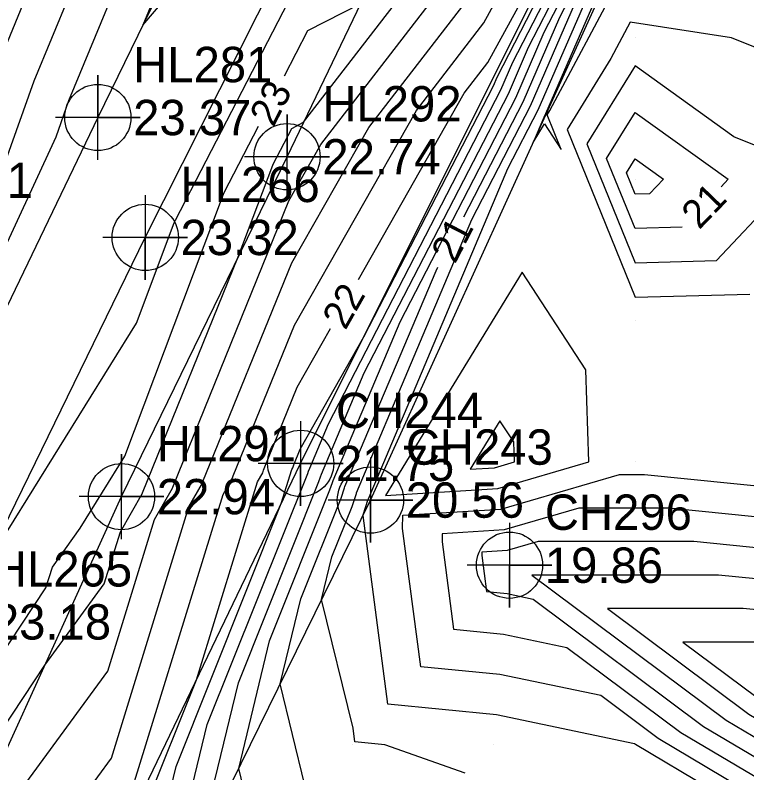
# Model space of a CAD drawing. Extents: x 2531902 to 2533249, y 715219 to 716099.
# Drawn here: x 2532916.1 to 2532967.9, y 715718 to 715771.6 of the extents above; entities that cross this region are included whole.
import ezdxf

# ---------------------------------------------------------------- set-up
doc = ezdxf.new("R2010")
doc.units = 0
for name, color, linetype in [('DTM Contours Major', 7, 'Continuous'), ('DTM Contours Major Text', 7, 'Continuous'), ('DTM Contours Minor', 7, 'Continuous'), ('Exist DTM Breakline', 7, 'Continuous'), ('Exist DTM Breakline Cogo Elevation', 7, 'Continuous'), ('Exist DTM Breakline Cogo Number', 7, 'Continuous'), ('Exist DTM Breakline Cogo Point CELL', 7, 'Continuous'), ('Exist DTM Crownline', 7, 'Continuous'), ('Exist DTM Crownline Cogo Elevation', 7, 'Continuous'), ('Exist DTM Crownline Cogo Number', 7, 'Continuous'), ('Exist DTM Crownline Cogo Point CELL', 7, 'Continuous'), ('Exist DTM QL2 LIDAR Elevation Point', 7, 'Continuous'), ('Exist DTM Regular Point CELL', 7, 'Continuous'), ('Exist DTM Regular Point Cogo Elevation', 7, 'Continuous'), ('Exist DTM Regular Point Cogo Number', 7, 'Continuous'), ('Exist Roads Soil', 7, 'Continuous'), ('Exist Roads Soil Cogo Elevation', 7, 'Continuous'), ('Exist Roads Soil Cogo Number', 7, 'Continuous'), ('Exist Roads Soil Cogo Point CELL', 7, 'Continuous')]:
    doc.layers.add(name, color=color, linetype=linetype)

msp = doc.modelspace()

# ---------------------------------------------------------------- linework, layer by layer
at = {"layer": 'DTM Contours Major'}
for points in [[(2532935.185, 715767.309), (2532936.846, 715770.53), (2532940.585, 715772.44), (2532948.143, 715782.24), (2532949.453, 715784.64), (2532954.859, 715793.213), (2532961.679, 715811.367), (2532962.756, 715812.763), (2532974.003, 715827.414), (2532982.304, 715840.432), (2532983.884, 715842.624), (2532986.227, 715846.362), (2532988.704, 715850.418)], [(2532940.427, 715752.913), (2532947.909, 715766.076), (2532949.587, 715768.252), (2532954.651, 715777.527), (2532956.624, 715780.657), (2532968.862, 715803.641), (2532970.137, 715805.875), (2532974.043, 715813.166), (2532980.171, 715824.204), (2532988.171, 715839.431), (2532988.73, 715840.42)], [(2532947.883, 715757.336), (2532952.088, 715765.474), (2532954.69, 715771.469), (2532956.99, 715775.945), (2532968.355, 715796.209), (2532971.516, 715802.146), (2532976.228, 715810.406), (2532976.683, 715811.256), (2532981.302, 715819.574), (2532979.344, 715814.39), (2532979.091, 715812.432), (2532984.65, 715813.744), (2532990.818, 715811.156), (2532984.286, 715810.253), (2532982.785, 715810.371), (2532981.484, 715810.238)], [(2532926.402, 715790.98), (2532921.205, 715776.01), (2532917.456, 715766.943), (2532915.445, 715761.302), (2532907.4, 715743.928), (2532903.178, 715734.67), (2532899.089, 715725.845), (2532896.932, 715721.119), (2532887.609, 715704.047), (2532886.836, 715702.631), (2532884.884, 715700.293)], [(2532957.99, 715761.471), (2532960, 715764.725), (2532966.599, 715760), (2532966.094, 715759.466)], [(2532898.849, 715671.674), (2532899.305, 715677.659), (2532903.178, 715693.143), (2532903.312, 715695.057), (2532903.304, 715695.216), (2532902.827, 715701.162), (2532909.788, 715718.238), (2532918.296, 715731.087), (2532918.765, 715732.547), (2532920.73, 715735.312), (2532923.903, 715740.414), (2532930.869, 715758.95), (2532930.93, 715759.061), (2532933.351, 715763.754)], [(2532963.327, 715756.604), (2532960, 715756.515), (2532957.99, 715761.471)], [(2532970.856, 715697.717), (2532971.795, 715698.205), (2532974.612, 715700), (2532975.748, 715704.252), (2532975.312, 715710), (2532970.212, 715711.204), (2532966.729, 715713.271), (2532963.286, 715710), (2532960, 715707.45), (2532953.513, 715706.487), (2532950, 715707.407), (2532940.393, 715710), (2532940.236, 715710.236), (2532940, 715710.321), (2532936.643, 715717.131), (2532934.885, 715724.299), (2532936.345, 715730.32), (2532939.193, 715737.437), (2532939.431, 715738.162), (2532939.468, 715738.252), (2532945.915, 715753.529), (2532946.046, 715753.783)], [(2532899.316, 715657.77), (2532900.23, 715659.585), (2532902.726, 715664.605), (2532910.99, 715686.54), (2532911.245, 715687.125), (2532912.989, 715689.737), (2532924.401, 715711.724), (2532925.313, 715715.483), (2532928.958, 715724.59), (2532933.286, 715738.587), (2532933.647, 715739.225), (2532933.706, 715739.409), (2532936.096, 715745.292), (2532938.451, 715749.435)], [(2532999.096, 715701.121), (2532997.844, 715709.449), (2532997.153, 715715.013), (2532984.824, 715722.135), (2532977.218, 715727.565), (2532970.886, 715733.691), (2532964.164, 715734.366), (2532953.147, 715734.365), (2532950.96, 715733.729), (2532949.152, 715733.616), (2532949.147, 715733.375), (2532949.48, 715730.826), (2532950.941, 715730.683), (2532952.799, 715730.294), (2532964.844, 715721.295), (2532971.314, 715717.455), (2532974.214, 715716.771)]]:
    msp.add_lwpolyline(points, dxfattribs=at)
at = {"layer": 'DTM Contours Minor'}
for points in [[(2532978.605, 715897.015), (2532971.537, 715883.729), (2532964.38, 715870.653), (2532963.039, 715868.118), (2532962.027, 715866.268), (2532956.096, 715855.787), (2532947.491, 715839.998), (2532946.008, 715837.367), (2532942.983, 715831.81), (2532929.455, 715806.649), (2532928.803, 715805.39), (2532926.843, 715801.791), (2532925.943, 715798.415), (2532924.885, 715795.792), (2532917.242, 715773.777), (2532914.997, 715768.345), (2532911.892, 715759.638), (2532906.456, 715747.898), (2532899.692, 715733.067), (2532896.805, 715726.836), (2532893.28, 715719.109), (2532886.559, 715706.802)], [(2532979.486, 715896.632), (2532969.071, 715877.054), (2532965.34, 715870.238), (2532963.42, 715866.609), (2532962.925, 715865.706), (2532960.028, 715860.585), (2532948.473, 715839.387), (2532948.022, 715838.585), (2532944.021, 715831.235), (2532940.505, 715824.696), (2532936.189, 715810.144), (2532935.675, 715806.573), (2532934.806, 715803.315), (2532928.105, 715786.707), (2532925.167, 715778.244), (2532919.916, 715765.541), (2532918.998, 715762.966), (2532908.344, 715739.958), (2532906.663, 715736.273), (2532901.372, 715724.854), (2532900.585, 715723.128), (2532888.659, 715701.292)], [(2532923.186, 715712.886), (2532930.858, 715737.702), (2532931.519, 715738.867), (2532931.565, 715739.012), (2532935.901, 715749.684), (2532944.529, 715764.866), (2532949.298, 715771.05), (2532953.612, 715778.95), (2532962.696, 715793.355), (2532968.331, 715803.94), (2532968.918, 715804.969), (2532973.515, 715813.549), (2532977.321, 715820.404), (2532987.549, 715839.87), (2532988.835, 715842.147), (2532990.374, 715845.067), (2532998.16, 715859.118), (2533004.671, 715871.406), (2533006.64, 715874.927), (2533008.039, 715877.566), (2533018.511, 715895.173)], [(2532916.168, 715709.807), (2532922.937, 715719.046), (2532928.431, 715736.817), (2532929.391, 715738.509), (2532929.424, 715738.615), (2532935.705, 715754.076), (2532941.15, 715763.655), (2532949.009, 715773.848), (2532952.572, 715780.372), (2532967.273, 715803.685), (2532967.59, 715804.529), (2532968.767, 715806.054), (2532972.987, 715813.931), (2532974.472, 715816.605), (2532986.926, 715840.31), (2532987.791, 715841.84), (2532989.699, 715845.462), (2532995.142, 715855.284), (2533003.918, 715871.848), (2533005.351, 715874.411), (2533007.293, 715878.074), (2533014.98, 715890.997)], [(2532910.432, 715708.479), (2532922.688, 715725.206), (2532926.003, 715735.932), (2532927.262, 715738.151), (2532927.284, 715738.218), (2532935.51, 715758.468), (2532937.77, 715762.445), (2532948.721, 715776.645), (2532951.532, 715781.795), (2532963.135, 715800.194), (2532965.619, 715806.809), (2532971.138, 715813.959), (2532972.856, 715816.197), (2532975.967, 715821.075), (2532986.303, 715840.749), (2532986.747, 715841.534), (2532989.025, 715845.857), (2532992.123, 715851.449), (2533003.166, 715872.291), (2533004.063, 715873.895), (2533006.548, 715878.581), (2533011.449, 715886.821)], [(2532913.805, 715732.275), (2532924.716, 715749.822), (2532927.378, 715756.907), (2532927.487, 715757.103), (2532937.989, 715777.463), (2532944.628, 715780.854), (2532947.854, 715785.038), (2532948.414, 715786.062), (2532950.722, 715789.722), (2532955.375, 715802.111), (2532959.105, 715812.252), (2532960.387, 715814.323), (2532965.555, 715821.271), (2532974.576, 715833.023), (2532978.776, 715839.609), (2532982.024, 715844.114), (2532983.417, 715846.335), (2532990.678, 715858.227), (2532998.691, 715872.853), (2532999.363, 715873.971), (2533001.557, 715877.98), (2533006.576, 715886.786)], [(2532909.836, 715712.944), (2532918.233, 715725.627), (2532922.438, 715731.367), (2532923.576, 715735.047), (2532925.134, 715737.794), (2532925.143, 715737.821), (2532931.922, 715754.508), (2532934.359, 715760.993), (2532934.373, 715761.018), (2532935.703, 715763.597), (2532936.543, 715764.026), (2532948.432, 715779.443), (2532950.493, 715783.217), (2532958.997, 715796.704), (2532963.649, 715809.088), (2532966.947, 715813.361), (2532973.429, 715821.806), (2532985.17, 715840.216)], [(2532925.658, 715710.774), (2532927.519, 715718.451), (2532934.964, 715737.049), (2532935.713, 715739.472), (2532935.776, 715739.583), (2532935.847, 715739.806), (2532936.291, 715740.9), (2532940.806, 715748.843), (2532949.984, 715766.604), (2532950.251, 715767.219), (2532955.253, 715776.951), (2532956.992, 715780.051), (2532969.393, 715803.342), (2532971.355, 715806.781), (2532974.571, 715812.784), (2532983.021, 715828.003), (2532988.794, 715838.992)], [(2532948.88, 715837.837), (2532945.112, 715828.649), (2532940.47, 715812.999), (2532939.652, 715807.318), (2532939.238, 715805.765), (2532929.715, 715782.164), (2532929.13, 715780.478), (2532925.165, 715770.887), (2532934.474, 715781.848), (2532935.093, 715782.92), (2532940.599, 715789.593), (2532943.059, 715790.969), (2532949.064, 715793.065), (2532955.964, 715811.824), (2532959.734, 715817.916), (2532974.936, 715838.353)], [(2532929.014, 715712.352), (2532931.932, 715724.385), (2532937.625, 715738.608), (2532937.738, 715738.951), (2532937.807, 715739.124), (2532940.835, 715746.3), (2532951.036, 715766.039), (2532952.47, 715769.344), (2532956.122, 715776.448), (2532962.674, 715788.13), (2532970.455, 715802.744), (2532973.791, 715808.593), (2532975.627, 715812.02), (2532988.72, 715835.602)], [(2532926.914, 715709.823), (2532929.726, 715721.418), (2532936.841, 715739.194), (2532936.891, 715739.346), (2532936.977, 715739.56), (2532938.296, 715742.685), (2532950.51, 715766.322), (2532951.361, 715768.281), (2532955.688, 715776.7), (2532959.833, 715784.091), (2532969.924, 715803.043), (2532972.573, 715807.687), (2532975.099, 715812.402), (2532985.871, 715831.803)], [(2532933.005, 715714.022), (2532931.949, 715718.326), (2532934.139, 715727.353), (2532938.409, 715738.022), (2532938.585, 715738.557), (2532938.637, 715738.688), (2532943.375, 715749.915), (2532951.562, 715765.757), (2532953.58, 715770.407), (2532956.556, 715776.197), (2532965.514, 715792.17), (2532970.985, 715802.445)], [(2532947.976, 715717.976), (2532942.283, 715720), (2532940.18, 715720.205), (2532940.055, 715721.165), (2532937.82, 715730.273), (2532938.551, 715733.287), (2532939.978, 715736.851), (2532940.278, 715737.768), (2532940.298, 715737.816), (2532948.455, 715757.144), (2532952.614, 715765.192), (2532955.799, 715772.532), (2532957.424, 715775.694), (2532971.196, 715800.249)], [(2532970.653, 715713.705), (2532960.031, 715720.008), (2532959.955, 715720.065), (2532950.186, 715722.11), (2532942.505, 715722.86), (2532940.762, 715736.22), (2532940.756, 715736.246), (2532940.758, 715736.255), (2532940.762, 715736.265), (2532941.125, 715737.373), (2532941.128, 715737.381), (2532950.995, 715760.759), (2532953.14, 715764.91), (2532956.909, 715773.595), (2532957.859, 715775.442), (2532967.974, 715793.478), (2532962.455, 715780.243), (2532964.478, 715777.648), (2532970, 715771.244)], [(2532962.299, 715773.399), (2532960.204, 715775.828), (2532959.62, 715776.577), (2532961.214, 715780.399), (2532958.293, 715775.191), (2532958.019, 715774.657), (2532953.666, 715764.627), (2532953.535, 715764.373), (2532952.789, 715762.606), (2532953.597, 715763.925), (2532954.78, 715762.105), (2532953.791, 715764.542), (2532953.981, 715764.849), (2532958.814, 715773.943), (2532962.299, 715773.399)], [(2532970, 715768.728), (2532966.835, 715770), (2532959.663, 715771.12), (2532958.291, 715768.537), (2532955.191, 715763.518), (2532960, 715751.662), (2532968.121, 715751.879)], [(2532970, 715761.798), (2532966.992, 715763.008), (2532960, 715768.015), (2532956.59, 715762.494), (2532960, 715754.089), (2532965.758, 715754.242), (2532970, 715758.737)], [(2532959.389, 715760.447), (2532960, 715761.436), (2532962.005, 715760), (2532961.031, 715758.969), (2532960, 715758.941), (2532959.389, 715760.447)], [(2532950.287, 715738.127), (2532956.73, 715740), (2532956.509, 715746.509), (2532952.018, 715753.421), (2532942.337, 715737.632), (2532950.287, 715738.127)], [(2532950.062, 715739.593), (2532951.463, 715740), (2532951.415, 715741.415), (2532950.439, 715742.917), (2532948.335, 715739.485), (2532950.062, 715739.593)], [(2532970.873, 715714.955), (2532961.635, 715720.437), (2532957.569, 715723.475), (2532950.438, 715724.968), (2532944.83, 715725.515), (2532943.553, 715735.302), (2532943.572, 715736.228), (2532950.511, 715736.661), (2532958.908, 715739.102), (2532960.664, 715739.102), (2532970.261, 715738.138), (2532979.304, 715729.39), (2532981.208, 715728.031), (2532998.787, 715717.876)], [(2532997.97, 715716.444), (2532983.016, 715725.083), (2532978.261, 715728.478), (2532970.573, 715735.915), (2532962.414, 715736.734), (2532956.027, 715736.733), (2532950.736, 715735.195), (2532946.362, 715734.922), (2532946.35, 715734.338), (2532947.155, 715728.17), (2532950.689, 715727.825), (2532955.184, 715726.884), (2532963.24, 715720.866), (2532971.094, 715716.205)], [(2532997.865, 715702.648), (2532996.879, 715709.202), (2532996.336, 715713.581), (2532986.632, 715719.187), (2532976.175, 715726.652), (2532971.198, 715731.468), (2532965.914, 715731.998), (2532952.698, 715731.996), (2532966.449, 715721.723), (2532971.535, 715718.705), (2532975.532, 715717.762), (2532987.752, 715709.005), (2532991.582, 715703.956), (2532997.865, 715702.648)], [(2532996.634, 715704.175), (2532995.915, 715708.955), (2532995.519, 715712.15), (2532988.44, 715716.238), (2532975.133, 715725.739), (2532971.51, 715729.244), (2532967.665, 715729.63), (2532958.046, 715729.629), (2532968.054, 715722.152), (2532971.755, 715719.956), (2532974.664, 715719.269), (2532989.257, 715708.811), (2532992.051, 715705.129), (2532996.634, 715704.175)], [(2532995.403, 715705.701), (2532994.951, 715708.709), (2532994.701, 715710.718), (2532990.249, 715713.29), (2532974.09, 715724.827), (2532971.822, 715727.021), (2532969.415, 715727.263), (2532963.393, 715727.262), (2532969.658, 715722.581), (2532971.976, 715721.206), (2532973.797, 715720.776), (2532990.762, 715708.618), (2532992.52, 715706.301), (2532995.403, 715705.701)]]:
    msp.add_lwpolyline(points, dxfattribs=at)
at = {"layer": 'Exist DTM Breakline'}
for points in [[(2532886.275, 715647.711), (2532887.831, 715646.823), (2532890.152, 715647.097), (2532894.459, 715651.173), (2532901.375, 715665.171), (2532911.098, 715687.189), (2532923.196, 715712.636), (2532936.336, 715739.896), (2532954.94, 715777.133), (2532972.649, 715814.175), (2532988.133, 715846.379), (2533005.236, 715879.474), (2533025.701, 715915.803), (2533049.322, 715952.267)], [(2532892.987, 715644.659), (2532898.123, 715649.312), (2532907.034, 715662.801), (2532916.799, 715684.707), (2532927.539, 715709.351), (2532941.275, 715737.303), (2532958.469, 715775.089), (2532977.032, 715811.003), (2532993.183, 715843.422), (2533009.96, 715876.258), (2533030.503, 715912.872), (2533054.575, 715948.316)]]:
    msp.add_lwpolyline(points, dxfattribs=at)
at = {"layer": 'Exist DTM Breakline Cogo Point CELL'}
for points in [[(2532936.336, 715742.896), (2532936.336, 715736.896), (2532936.336, 715739.896), (2532939.336, 715739.896), (2532933.336, 715739.896)], [(2532941.275, 715740.303), (2532941.275, 715734.303), (2532941.275, 715737.303), (2532944.275, 715737.303), (2532938.275, 715737.303)]]:
    msp.add_lwpolyline(points, dxfattribs=at)
for centre in [(2532936.336, 715739.896), (2532941.275, 715737.303)]:
    msp.add_circle(centre, 2.344, dxfattribs=at)
at = {"layer": 'Exist DTM Crownline'}
msp.add_lwpolyline([(2532876.571, 715652.013), (2532884.036, 715667.726), (2532897.268, 715696.346), (2532912.052, 715728.687), (2532925.335, 715755.88), (2532939.894, 715784.74), (2532958.948, 715822.246), (2532974.275, 715850.523), (2532997.485, 715891.381), (2533017.87, 715925.252), (2533038.842, 715957.692)], dxfattribs=at)
at = {"layer": 'Exist DTM Crownline Cogo Point CELL'}
msp.add_lwpolyline([(2532925.335, 715758.88), (2532925.335, 715752.88), (2532925.335, 715755.88), (2532928.335, 715755.88), (2532922.335, 715755.88)], dxfattribs=at)
msp.add_circle((2532925.335, 715755.88), 2.344, dxfattribs=at)
at = {"layer": 'Exist DTM QL2 LIDAR Elevation Point'}
for p, q in [((2532960, 715770), (2532960, 715770)), ((2532960, 715760), (2532960, 715760)), ((2532960, 715750), (2532960, 715750)), ((2532950, 715740), (2532950, 715740)), ((2532960, 715740), (2532960, 715740)), ((2532940, 715720), (2532940, 715720)), ((2532950, 715720), (2532950, 715720)), ((2532960, 715720), (2532960, 715720))]:
    msp.add_line(p, q, dxfattribs=at)
at = {"layer": 'Exist DTM Regular Point CELL'}
msp.add_lwpolyline([(2532951.118, 715735.696), (2532951.118, 715729.696), (2532951.118, 715732.696), (2532954.118, 715732.696), (2532948.118, 715732.696)], dxfattribs=at)
msp.add_circle((2532951.118, 715732.696), 2.344, dxfattribs=at)
at = {"layer": 'Exist Roads Soil'}
for points in [[(2533033.002, 715963.552), (2533014.441, 715935.484), (2532992.666, 715901.095), (2532976.471, 715871.314), (2532962.05, 715845.129), (2532943.271, 715807.995), (2532921.982, 715764.363), (2532902.685, 715724.284), (2532889.068, 715694.204), (2532879.255, 715673.169), (2532870.648, 715655.411), (2532876.571, 715652.013), (2532882.435, 715649.375)], [(2532882.435, 715649.375), (2532884.446, 715653.582), (2532893.832, 715673.236), (2532904.082, 715695.07), (2532909.886, 715707.279), (2532923.655, 715737.545), (2532935.371, 715761.586), (2532947.639, 715787.122), (2532960.723, 715812.473), (2532979.299, 715846.297), (2532995.343, 715875.457), (2533008.573, 715897.69), (2533027.701, 715928.616), (2533038.596, 715945.654), (2533044.798, 715955.275)]]:
    msp.add_lwpolyline(points, dxfattribs=at)
at = {"layer": 'Exist Roads Soil Cogo Point CELL'}
for points in [[(2532921.982, 715761.363), (2532921.982, 715767.363), (2532921.982, 715764.363), (2532924.982, 715764.363), (2532918.982, 715764.363)], [(2532935.371, 715758.586), (2532935.371, 715764.586), (2532935.371, 715761.586), (2532938.371, 715761.586), (2532932.371, 715761.586)], [(2532923.655, 715734.545), (2532923.655, 715740.545), (2532923.655, 715737.545), (2532926.655, 715737.545), (2532920.655, 715737.545)]]:
    msp.add_lwpolyline(points, dxfattribs=at)
for centre in [(2532921.982, 715764.363), (2532935.371, 715761.586), (2532923.655, 715737.545)]:
    msp.add_circle(centre, 2.344, dxfattribs=at)

# ---------------------------------------------------------------- texts
at = {"layer": 'DTM Contours Major Text'}
for s, rotation, p in [('23', 62.713, (2532934.409, 715763.625)), ('21', 45.9672, (2532964.543, 715756.388)), ('21', 62.6715, (2532947.26, 715753.953)), ('22', 60.3882, (2532939.503, 715749.263))]:
    msp.add_text(s, height=2, rotation=rotation, dxfattribs=at).set_placement(p)
at = {"layer": 'Exist DTM Breakline Cogo Elevation'}
for s, p in [('21.75', (2532938.836, 715738.646)), ('20.56', (2532943.775, 715736.053))]:
    msp.add_text(s, height=2.5, dxfattribs=at).set_placement(p)
at = {"layer": 'Exist DTM Breakline Cogo Number'}
for s, p in [('CH221', (2532906.989, 715758.671)), ('CH244', (2532938.836, 715742.396)), ('CH243', (2532943.775, 715739.803))]:
    msp.add_text(s, height=2.5, dxfattribs=at).set_placement(p)
at = {"layer": 'Exist DTM Crownline Cogo Elevation'}
for s, p in [('23.32', (2532927.835, 715754.63)), ('23.18', (2532914.552, 715727.437))]:
    msp.add_text(s, height=2.5, dxfattribs=at).set_placement(p)
at = {"layer": 'Exist DTM Crownline Cogo Number'}
for s, p in [('HL266', (2532927.835, 715758.38)), ('HL265', (2532914.552, 715731.187))]:
    msp.add_text(s, height=2.5, dxfattribs=at).set_placement(p)
at = {"layer": 'Exist DTM Regular Point Cogo Elevation'}
msp.add_text('19.86', height=2.5, dxfattribs=at).set_placement((2532953.618, 715731.446))
at = {"layer": 'Exist DTM Regular Point Cogo Number'}
msp.add_text('CH296', height=2.5, dxfattribs=at).set_placement((2532953.618, 715735.196))
at = {"layer": 'Exist Roads Soil Cogo Elevation'}
for s, p in [('23.37', (2532924.482, 715763.113)), ('22.74', (2532937.871, 715760.336)), ('22.94', (2532926.155, 715736.295))]:
    msp.add_text(s, height=2.5, dxfattribs=at).set_placement(p)
at = {"layer": 'Exist Roads Soil Cogo Number'}
for s, p in [('HL281', (2532924.482, 715766.863)), ('HL292', (2532937.871, 715764.086)), ('HL291', (2532926.155, 715740.045))]:
    msp.add_text(s, height=2.5, dxfattribs=at).set_placement(p)

doc.saveas('drawing.dxf')
